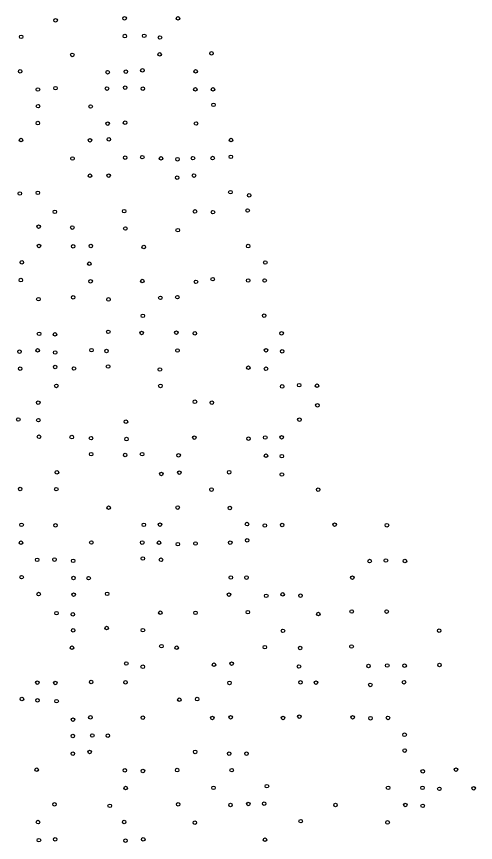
# Model space of a CAD drawing. Extents: x 20503438 to 20508873, y 7964251 to 7984667.
# Drawn here: x 20507020.1 to 20507278.9, y 7971185.4 to 7971650.6 of the extents above; entities that cross this region are included whole.
import ezdxf

# ---------------------------------------------------------------- set-up
doc = ezdxf.new("R2010")
doc.units = 0
doc.layers.add('SurSurveyPoints', color=7, linetype='Continuous')

msp = doc.modelspace()

# ---------------------------------------------------------------- linework, layer by layer
at = {"layer": 'SurSurveyPoints'}
for centre in [(20507042.1, 7971648.51), (20507081, 7971649.63), (20507111.16, 7971649.59), (20507022.69, 7971639.2), (20507081.18, 7971639.61), (20507092.1, 7971639.75), (20507100.98, 7971638.81), (20507051.54, 7971629.01), (20507100.83, 7971629.29), (20507130.02, 7971629.86), (20507022.15, 7971619.72), (20507071.47, 7971619.24), (20507081.73, 7971619.57), (20507091.08, 7971620.3), (20507121.07, 7971619.75), (20507032.14, 7971609.53), (20507042.07, 7971610.24), (20507071.08, 7971610.04), (20507081.34, 7971610.56), (20507091.31, 7971609.96), (20507120.92, 7971609.61), (20507130.89, 7971609.6), (20507032.23, 7971600.16), (20507061.88, 7971599.96), (20507131.14, 7971600.89), (20507032.11, 7971590.6), (20507071.49, 7971590.3), (20507081.3, 7971590.82), (20507121.29, 7971590.37), (20507022.57, 7971581.04), (20507061.52, 7971580.93), (20507072.13, 7971581.44), (20507140.99, 7971581.07), (20507140.94, 7971571.6), (20507051.65, 7971570.66), (20507081.33, 7971571.08), (20507090.98, 7971571.42), (20507101.53, 7971570.73), (20507110.85, 7971570.23), (20507119.55, 7971570.81), (20507130.67, 7971570.89), (20507061.53, 7971560.94), (20507072.08, 7971561.02), (20507110.69, 7971559.82), (20507120.13, 7971561.04), (20507021.92, 7971550.95), (20507032.12, 7971551.33), (20507140.7, 7971551.72), (20507151.26, 7971549.9), (20507041.68, 7971540.63), (20507080.77, 7971541.01), (20507120.69, 7971540.84), (20507130.83, 7971540.4), (20507150.39, 7971541.37), (20507032.56, 7971532.27), (20507051.53, 7971531.74), (20507081.46, 7971531.22), (20507111, 7971530.27), (20507032.78, 7971521.39), (20507052.01, 7971521.19), (20507061.97, 7971521.39), (20507091.83, 7971520.79), (20507150.68, 7971521.32), (20507023.05, 7971512.16), (20507061.1, 7971511.41), (20507160.35, 7971512.06), (20507022.49, 7971502.16), (20507130.68, 7971502.69), (20507150.7, 7971501.9), (20507159.98, 7971501.94), (20507061.84, 7971501.47), (20507090.98, 7971501.61), (20507121.27, 7971501.17), (20507052, 7971492.48), (20507110.77, 7971492.53), (20507032.43, 7971491.42), (20507071.94, 7971491.27), (20507101.18, 7971492.15), (20507091.28, 7971482.03), (20507159.73, 7971482.14), (20507032.81, 7971471.91), (20507041.79, 7971471.6), (20507071.84, 7971473.01), (20507090.62, 7971472.4), (20507110.23, 7971472.58), (20507120.61, 7971472.16), (20507169.54, 7971472.19), (20507021.79, 7971461.85), (20507031.98, 7971462.58), (20507041.84, 7971461.38), (20507062.37, 7971462.68), (20507070.85, 7971462.23), (20507110.88, 7971462.52), (20507160.74, 7971462.63), (20507169.87, 7971462.06), (20507022.14, 7971452.25), (20507041.86, 7971453.22), (20507052.45, 7971452.33), (20507071.71, 7971453.5), (20507100.93, 7971451.79), (20507150.82, 7971452.79), (20507160.71, 7971452.21), (20507042.53, 7971442.56), (20507101.22, 7971442.56), (20507169.86, 7971442.27), (20507179.43, 7971442.97), (20507189.47, 7971442.68), (20507032.32, 7971433.16), (20507120.67, 7971433.63), (20507130.19, 7971433.13), (20507189.75, 7971431.64), (20507021.07, 7971423.62), (20507032.42, 7971423.26), (20507179.6, 7971423.55), (20507081.76, 7971422.38), (20507032.77, 7971413.92), (20507051.22, 7971413.72), (20507120.31, 7971413.41), (20507160.32, 7971413.47), (20507169.55, 7971413.6), (20507062.1, 7971413.14), (20507082.1, 7971412.6), (20507150.89, 7971412.8), (20507062.14, 7971404.13), (20507090.89, 7971404.1), (20507081.35, 7971403.61), (20507111.45, 7971403.46), (20507160.78, 7971403.24), (20507169.71, 7971402.98), (20507042.86, 7971393.87), (20507101.77, 7971392.96), (20507111.87, 7971393.7), (20507140, 7971393.93), (20507169.72, 7971392.63), (20507022.14, 7971384.49), (20507042.49, 7971384.36), (20507130.02, 7971384.17), (20507190.2, 7971384.11), (20507072.03, 7971373.96), (20507110.97, 7971374.03), (20507140.34, 7971373.81), (20507022.93, 7971364.33), (20507042.07, 7971364.02), (20507091.88, 7971364.28), (20507101, 7971364.42), (20507150.04, 7971364.72), (20507160.11, 7971363.95), (20507169.89, 7971364.21), (20507199.45, 7971364.4), (20507228.92, 7971364.07), (20507022.65, 7971354.25), (20507062.3, 7971354.35), (20507090.97, 7971354.3), (20507100.41, 7971354.24), (20507111.01, 7971353.44), (20507120.97, 7971353.81), (20507140.59, 7971354.28), (20507150.15, 7971355.6), (20507031.71, 7971344.56), (20507041.51, 7971344.74), (20507052.02, 7971344.04), (20507091.33, 7971345.31), (20507101.58, 7971344.63), (20507219.17, 7971343.87), (20507228.37, 7971344.2), (20507239.07, 7971343.92), (20507022.95, 7971334.8), (20507052.18, 7971334.38), (20507060.73, 7971334.23), (20507140.91, 7971334.63), (20507149.74, 7971334.59), (20507209.47, 7971334.55), (20507032.53, 7971325.28), (20507052.26, 7971324.97), (20507071.16, 7971325.41), (20507139.9, 7971324.98), (20507170.19, 7971325.13), (20507160.88, 7971324.3), (20507180.2, 7971324.42), (20507042.6, 7971314.52), (20507051.81, 7971313.88), (20507101.14, 7971314.79), (20507120.99, 7971314.72), (20507150.51, 7971315.11), (20507190.27, 7971314.03), (20507209.06, 7971315.45), (20507228.78, 7971315.44), (20507052.01, 7971304.87), (20507070.88, 7971306.15), (20507091.34, 7971304.94), (20507170.32, 7971304.59), (20507258.42, 7971304.66), (20507051.39, 7971295.09), (20507101.78, 7971295.98), (20507110.42, 7971295.09), (20507160.11, 7971295.36), (20507179.99, 7971294.95), (20507209, 7971295.74), (20507081.96, 7971286.17), (20507091.26, 7971284.36), (20507131.45, 7971285.51), (20507141.39, 7971286.11), (20507179.34, 7971284.49), (20507218.55, 7971284.78), (20507229.11, 7971285.06), (20507238.89, 7971284.96), (20507258.59, 7971285.31), (20507031.79, 7971275.41), (20507041.94, 7971275.22), (20507062.17, 7971275.74), (20507081.51, 7971275.58), (20507140.2, 7971275.25), (20507180.23, 7971275.62), (20507188.95, 7971275.42), (20507219.54, 7971274.13), (20507238.58, 7971275.64), (20507023.11, 7971266.15), (20507031.88, 7971265.45), (20507042.67, 7971264.99), (20507111.88, 7971265.8), (20507121.91, 7971266.14), (20507061.75, 7971255.83), (20507091.27, 7971255.69), (20507130.52, 7971255.51), (20507140.82, 7971255.9), (20507170.3, 7971255.52), (20507179.54, 7971256.28), (20507209.6, 7971255.91), (20507219.66, 7971255.35), (20507229.51, 7971255.55), (20507051.94, 7971254.56), (20507238.89, 7971246.05), (20507051.81, 7971245.36), (20507062.81, 7971245.64), (20507071.57, 7971245.52), (20507238.96, 7971237.15), (20507051.83, 7971235.43), (20507061.32, 7971236.36), (20507120.82, 7971236.39), (20507139.99, 7971235.42), (20507149.79, 7971235.4), (20507031.45, 7971226.37), (20507081.17, 7971226.04), (20507091.34, 7971225.66), (20507110.66, 7971226.14), (20507141.4, 7971226.09), (20507249.14, 7971225.45), (20507267.9, 7971226.43), (20507081.6, 7971216.02), (20507131.12, 7971216.17), (20507161.26, 7971217.07), (20507229.6, 7971216.18), (20507248.98, 7971216.14), (20507258.5, 7971215.6), (20507277.88, 7971215.91), (20507041.52, 7971206.88), (20507072.65, 7971206.02), (20507111.21, 7971206.89), (20507140.72, 7971206.48), (20507150.75, 7971207.05), (20507159.7, 7971207.21), (20507199.94, 7971206.48), (20507239.29, 7971206.52), (20507249.13, 7971205.99), (20507032.23, 7971196.86), (20507080.79, 7971196.87), (20507120.63, 7971196.5), (20507180.31, 7971197.38), (20507229.3, 7971196.67), (20507032.7, 7971186.66), (20507041.9, 7971187.17), (20507081.53, 7971186.37), (20507091.54, 7971187.12), (20507160.22, 7971186.95)]:
    msp.add_circle(centre, 1, dxfattribs=at)

doc.saveas('drawing.dxf')
